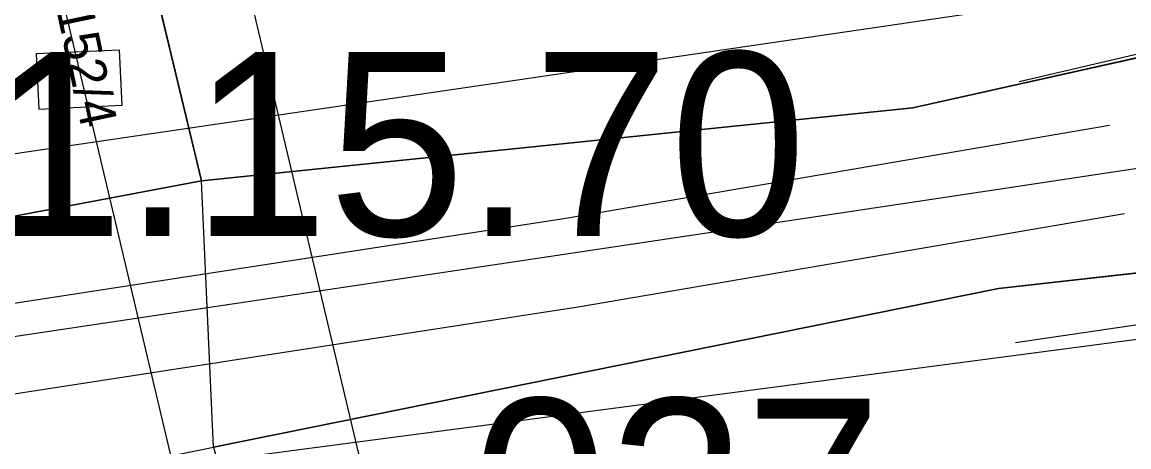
# Model space of a CAD drawing. Extents: x -706130 to -698555, y -971544 to -967260.
# Drawn here: x -704464.1 to -704403.9, y -969847.2 to -969824.1 of the extents above; entities that cross this region are included whole.
import ezdxf

# ---------------------------------------------------------------- set-up
doc = ezdxf.new("R2010")
doc.units = 0
for name, color, linetype in [('_Doplněk budov pro zastavěnost', 7, 'Continuous'), ('BPEJ I-II trida ochrany S', 7, 'Continuous'), ('Docházková izochrona - BUS S', 7, 'Continuous'), ('Docházková izochrona - VLAK N', 7, 'Continuous'), ('Dráha_osa koleje S', 7, 'Continuous'), ('Elektro VN nadzemní volne 22 S', 7, 'Continuous'), ('Hranice intravilán', 7, 'Continuous'), ('KN_Hranice_parcel', 7, 'Continuous'), ('KN_Parcelni cisla', 7, 'Continuous'), ('KN_Polygon parcely', 7, 'Continuous'), ('KN_POZEMKY_14_OSTATNI PLOCHA', 7, 'Continuous'), ('KN_POZEMKY_5_ZAHRADA', 7, 'Continuous'), ('KN_VYUZITI_14_ostatni plocha_dráha', 7, 'Continuous'), ('KN_VYUZITI_17_ostatni plocha_ostatni komunikace', 7, 'Continuous'), ('Koridor pro optimalizaci dráhy_N', 7, 'Continuous'), ('Koridor pro optimalizaci dráhy_N_ŠRAFY', 7, 'Continuous'), ('OP ELE VN_VVN_trafostanice', 7, 'Continuous'), ('Plochy doprava drážní S', 7, 'Continuous'), ('Plochy smíšené obytné venkovské S', 7, 'Continuous'), ('Regulační bloky zastavěné S', 7, 'Continuous'), ('Regulační bloky_číslo S NEZAPINAT', 7, 'Continuous'), ('Regulační kódy zastavitelne a přestavby N', 7, 'Continuous'), ('VPS dopravni infrastruktury_obrys N', 7, 'Continuous'), ('VPS dopravni infrastruktury_plochy N', 7, 'Continuous'), ('VÝŠKOPIS_vrstevnice doplňková', 7, 'Continuous'), ('Zábory hodnocené - koridory', 7, 'Continuous')]:
    doc.layers.add(name, color=color, linetype=linetype)

msp = doc.modelspace()

# ---------------------------------------------------------------- linework, layer by layer
at = {"layer": '_Doplněk budov pro zastavěnost'}
for p, q in [((-704458.837, -969825.63), (-704463.367, -969825.84)), ((-704458.697, -969828.63), (-704458.837, -969825.63)), ((-704463.367, -969825.84), (-704463.227, -969828.84)), ((-704463.227, -969828.84), (-704458.697, -969828.63))]:
    msp.add_line(p, q, dxfattribs=at)
at = {"layer": 'BPEJ I-II trida ochrany S'}
for p, q in [((-704457.93, -969817.97), (-704454.37, -969832.75)), ((-704415.64, -969828.78), (-704395.35, -969824.24)), ((-704454.37, -969832.75), (-704415.64, -969828.78)), ((-704394.86, -969836.8), (-704410.97, -969838.61)), ((-704410.97, -969838.61), (-704453.71, -969847.24))]:
    msp.add_line(p, q, dxfattribs=at)
at = {"layer": 'Docházková izochrona - BUS S'}
msp.add_arc((-704361.829, -969946.93), 400, 155.51821, 17.33949, dxfattribs=at)
at = {"layer": 'Docházková izochrona - VLAK N'}
msp.add_circle((-704165.451, -969778.767), 800, dxfattribs=at)
at = {"layer": 'Dráha_osa koleje S'}
msp.add_lwpolyline([(-704981.504, -969915.8), (-704957.557, -969913.748), (-704540.198, -969852.52), (-704414.241, -969833.693), (-704242.017, -969807.736), (-704198.277, -969800.96)], dxfattribs=at)
at = {"layer": 'Elektro VN nadzemní volne 22 S'}
msp.add_lwpolyline([(-704515.929, -969632.802), (-704500.01, -969683.3), (-704474.84, -969768.51), (-704455.19, -969851.35)], dxfattribs=at)
at = {"layer": 'Hranice intravilán'}
msp.add_lwpolyline([(-704358.64, -969835.49), (-704394.86, -969836.8), (-704410.97, -969838.61), (-704453.71, -969847.24), (-704454.37, -969832.75), (-704457.93, -969817.97), (-704460.82, -969805.77), (-704462.05, -969802.09), (-704467.15, -969786.86), (-704470.51, -969776.85), (-704469.4, -969770.95), (-704465.18, -969748.68)], dxfattribs=at)
at = {"layer": 'KN_Hranice_parcel'}
for p in [(-704457.93, -969817.97), (-704464.96, -969834.74)]:
    msp.add_line(p, (-704454.37, -969832.75), dxfattribs=at)
for points in [[(-704454.37, -969832.75), (-704415.64, -969828.78), (-704395.35, -969824.24)], [(-704394.86, -969836.8), (-704410.97, -969838.61), (-704453.71, -969847.24)]]:
    msp.add_lwpolyline(points, dxfattribs=at)
at = {"layer": 'KN_Polygon parcely'}
for points in [[(-704194.64, -969791.47), (-704198.91, -969792.32), (-704314.71, -969815.3), (-704326.94, -969814.13), (-704337.58, -969814.48), (-704345.35, -969814.73), (-704355.78, -969815.07), (-704358.25, -969815.64), (-704395.35, -969824.24), (-704415.64, -969828.78), (-704454.37, -969832.75), (-704464.96, -969834.74), (-704519.59, -969845.03), (-704523.76, -969846.42), (-704526.11, -969847.2), (-704563.85, -969838.64)], [(-704558.77, -969877.7), (-704537.98, -969863.46), (-704532.28, -969861.6), (-704469.47, -969854.91), (-704464.34, -969849.39), (-704453.71, -969847.24), (-704410.97, -969838.61), (-704394.86, -969836.8), (-704358.64, -969835.49), (-704350.04, -969829.42), (-704343.05, -969829.04), (-704333.76, -969828.54), (-704327.77, -969830.71), (-704322.45, -969832.54), (-704304.47, -969830.45), (-704294.53, -969829.6), (-704279.52, -969827.96), (-704269.47, -969825.87), (-704257.17, -969823.31), (-704231.77, -969816.31), (-704198.61, -969810.37), (-704194.35, -969809.61), (-704194.64, -969791.47)]]:
    msp.add_lwpolyline(points, dxfattribs=at)
for points in [[(-704457.93, -969817.97), (-704454.37, -969832.75), (-704415.64, -969828.78), (-704395.35, -969824.24), (-704396.15, -969820.54), (-704400.74, -969802.4), (-704402.68, -969795.86), (-704427.89, -969800.65), (-704428.72, -969800.84), (-704428.63, -969801.35), (-704426.51, -969813.29), (-704449.87, -969817.9), (-704450.19, -969816.26)], [(-704454.37, -969832.75), (-704457.93, -969817.97), (-704460.82, -969805.77), (-704464.67, -969811.07), (-704464.96, -969834.74)], [(-704404.39, -969864.22), (-704391, -969860.3), (-704394.86, -969836.8), (-704410.97, -969838.61), (-704453.71, -969847.24), (-704448.76, -969865.25), (-704440.03, -969876.29), (-704430.77, -969873.27), (-704431.63, -969870.5), (-704417.89, -969866.02), (-704417.28, -969868)]]:
    msp.add_lwpolyline(points, close=True, dxfattribs=at)
at = {"layer": 'KN_POZEMKY_14_OSTATNI PLOCHA'}
for p, q in [((-704457.93, -969817.97), (-704454.37, -969832.75)), ((-704415.64, -969828.78), (-704395.35, -969824.24)), ((-704454.37, -969832.75), (-704415.64, -969828.78)), ((-704464.96, -969834.74), (-704454.37, -969832.75)), ((-704454.37, -969832.75), (-704464.96, -969834.74)), ((-704394.86, -969836.8), (-704410.97, -969838.61)), ((-704410.97, -969838.61), (-704453.71, -969847.24))]:
    msp.add_line(p, q, dxfattribs=at)
at = {"layer": 'KN_POZEMKY_5_ZAHRADA'}
for p, q in [((-704454.37, -969832.75), (-704457.93, -969817.97)), ((-704395.35, -969824.24), (-704415.64, -969828.78)), ((-704415.64, -969828.78), (-704454.37, -969832.75)), ((-704410.97, -969838.61), (-704394.86, -969836.8)), ((-704453.71, -969847.24), (-704410.97, -969838.61))]:
    msp.add_line(p, q, dxfattribs=at)
at = {"layer": 'KN_VYUZITI_14_ostatni plocha_dráha'}
for p, q in [((-704415.64, -969828.78), (-704395.35, -969824.24)), ((-704454.37, -969832.75), (-704415.64, -969828.78)), ((-704464.96, -969834.74), (-704454.37, -969832.75)), ((-704394.86, -969836.8), (-704410.97, -969838.61)), ((-704410.97, -969838.61), (-704453.71, -969847.24))]:
    msp.add_line(p, q, dxfattribs=at)
at = {"layer": 'KN_VYUZITI_17_ostatni plocha_ostatni komunikace'}
for p, q in [((-704457.93, -969817.97), (-704454.37, -969832.75)), ((-704454.37, -969832.75), (-704464.96, -969834.74))]:
    msp.add_line(p, q, dxfattribs=at)
at = {"layer": 'Koridor pro optimalizaci dráhy_N'}
msp.add_lwpolyline([(-704563.85, -969838.64), (-704544.439, -969843.043), (-704516.764, -969838.906), (-704198.91, -969792.32), (-704194.64, -969791.47), (-704194.35, -969809.61), (-704198.61, -969810.37), (-704231.77, -969816.31), (-704257.17, -969823.31), (-704269.47, -969825.87), (-704279.52, -969827.96), (-704294.53, -969829.6), (-704304.47, -969830.45), (-704322.45, -969832.54), (-704358.64, -969835.49), (-704464.34, -969849.39), (-704469.47, -969854.91), (-704532.28, -969861.6), (-704537.98, -969863.46), (-704558.77, -969877.7)], dxfattribs=at)
at = {"layer": 'Koridor pro optimalizaci dráhy_N_ŠRAFY'}
msp.add_lwpolyline([(-704563.85, -969838.64), (-704544.439, -969843.043), (-704516.764, -969838.906), (-704198.91, -969792.32), (-704194.64, -969791.47), (-704194.35, -969809.61), (-704198.61, -969810.37), (-704231.77, -969816.31), (-704257.17, -969823.31), (-704269.47, -969825.87), (-704279.52, -969827.96), (-704294.53, -969829.6), (-704304.47, -969830.45), (-704322.45, -969832.54), (-704358.64, -969835.49), (-704464.34, -969849.39), (-704469.47, -969854.91), (-704532.28, -969861.6), (-704537.98, -969863.46), (-704558.77, -969877.7)], dxfattribs=at)
at = {"layer": 'OP ELE VN_VVN_trafostanice'}
msp.add_lwpolyline([(-704445.476, -969848.976), (-704465.11, -969766.202), (-704465.181, -969765.922), (-704465.25, -969765.677), (-704490.42, -969680.467), (-704490.473, -969680.293), (-704506.333, -969629.98)], dxfattribs=at)
msp.add_arc((-704476.768, -969856.891), 30, 79.19385, 308.27483, dxfattribs=at)
at = {"layer": 'Plochy doprava drážní S'}
for p, q in [((-704395.35, -969824.24), (-704415.64, -969828.78)), ((-704415.64, -969828.78), (-704454.37, -969832.75)), ((-704454.37, -969832.75), (-704464.96, -969834.74)), ((-704410.97, -969838.61), (-704394.86, -969836.8)), ((-704453.71, -969847.24), (-704410.97, -969838.61))]:
    msp.add_line(p, q, dxfattribs=at)
at = {"layer": 'Plochy smíšené obytné venkovské S'}
for p, q in [((-704464.96, -969834.74), (-704454.37, -969832.75)), ((-704394.86, -969836.8), (-704410.97, -969838.61)), ((-704410.97, -969838.61), (-704453.71, -969847.24))]:
    msp.add_line(p, q, dxfattribs=at)
msp.add_lwpolyline([(-704454.37, -969832.75), (-704415.64, -969828.78), (-704395.35, -969824.24)], dxfattribs=at)
at = {"layer": 'Regulační bloky zastavěné S'}
for p, q in [((-704395.35, -969824.24), (-704415.64, -969828.78)), ((-704415.64, -969828.78), (-704454.37, -969832.75)), ((-704464.96, -969834.74), (-704454.37, -969832.75)), ((-704454.37, -969832.75), (-704464.96, -969834.74)), ((-704394.86, -969836.8), (-704410.97, -969838.61)), ((-704410.97, -969838.61), (-704394.86, -969836.8)), ((-704410.97, -969838.61), (-704453.71, -969847.24)), ((-704453.71, -969847.24), (-704410.97, -969838.61))]:
    msp.add_line(p, q, dxfattribs=at)
msp.add_lwpolyline([(-704454.37, -969832.75), (-704415.64, -969828.78), (-704395.35, -969824.24)], dxfattribs=at)
at = {"layer": 'VPS dopravni infrastruktury_obrys N'}
msp.add_lwpolyline([(-704563.85, -969838.64), (-704544.439, -969843.043), (-704516.764, -969838.906), (-704198.91, -969792.32), (-704194.64, -969791.47), (-704194.35, -969809.61), (-704198.61, -969810.37), (-704231.77, -969816.31), (-704257.17, -969823.31), (-704269.47, -969825.87), (-704279.52, -969827.96), (-704294.53, -969829.6), (-704304.47, -969830.45), (-704322.45, -969832.54), (-704358.64, -969835.49), (-704464.34, -969849.39), (-704469.47, -969854.91), (-704532.28, -969861.6), (-704537.98, -969863.46), (-704558.77, -969877.7)], dxfattribs=at)
at = {"layer": 'VPS dopravni infrastruktury_plochy N'}
msp.add_lwpolyline([(-704563.85, -969838.64), (-704544.439, -969843.043), (-704516.764, -969838.906), (-704198.91, -969792.32), (-704194.64, -969791.47), (-704194.35, -969809.61), (-704198.61, -969810.37), (-704231.77, -969816.31), (-704257.17, -969823.31), (-704269.47, -969825.87), (-704279.52, -969827.96), (-704294.53, -969829.6), (-704304.47, -969830.45), (-704322.45, -969832.54), (-704358.64, -969835.49), (-704464.34, -969849.39), (-704469.47, -969854.91), (-704532.28, -969861.6), (-704537.98, -969863.46), (-704558.77, -969877.7)], dxfattribs=at)
at = {"layer": 'VÝŠKOPIS_vrstevnice doplňková'}
for points in [[(-704409.85, -969827.337), (-704389.867, -969822.671), (-704369.439, -969818.673), (-704357.954, -969818.007)], [(-704511.403, -969846.035), (-704470.36, -969840.29), (-704434.542, -969834.774), (-704404.94, -969829.72)], [(-704355.741, -969833.578), (-704410.049, -969841.564)], [(-704510.727, -969850.862), (-704469.651, -969845.113), (-704433.761, -969839.585), (-704404.12, -969834.525)]]:
    msp.add_lwpolyline(points, dxfattribs=at)
at = {"layer": 'Zábory hodnocené - koridory'}
msp.add_lwpolyline([(-704563.85, -969838.64), (-704544.439, -969843.043), (-704516.764, -969838.906), (-704198.91, -969792.32), (-704194.64, -969791.47), (-704194.35, -969809.61), (-704198.61, -969810.37), (-704231.77, -969816.31), (-704257.17, -969823.31), (-704269.47, -969825.87), (-704279.52, -969827.96), (-704294.53, -969829.6), (-704304.47, -969830.45), (-704322.45, -969832.54), (-704358.64, -969835.49), (-704464.34, -969849.39), (-704469.47, -969854.91), (-704532.28, -969861.6), (-704537.98, -969863.46), (-704558.77, -969877.7)], dxfattribs=at)

# ---------------------------------------------------------------- texts
at = {"layer": 'KN_Parcelni cisla'}
msp.add_text('2152/4', height=2, rotation=282, dxfattribs=at).set_placement((-704462.591, -969821.966))
at = {"layer": 'Regulační bloky_číslo S NEZAPINAT'}
msp.add_text('027', height=10, dxfattribs=at).set_placement((-704439.655, -969854.596))
at = {"layer": 'Regulační kódy zastavitelne a přestavby N'}
msp.add_text('SV.1.15.70', height=10, dxfattribs=at).set_placement((-704487.606, -969835.745))

doc.saveas('drawing.dxf')
